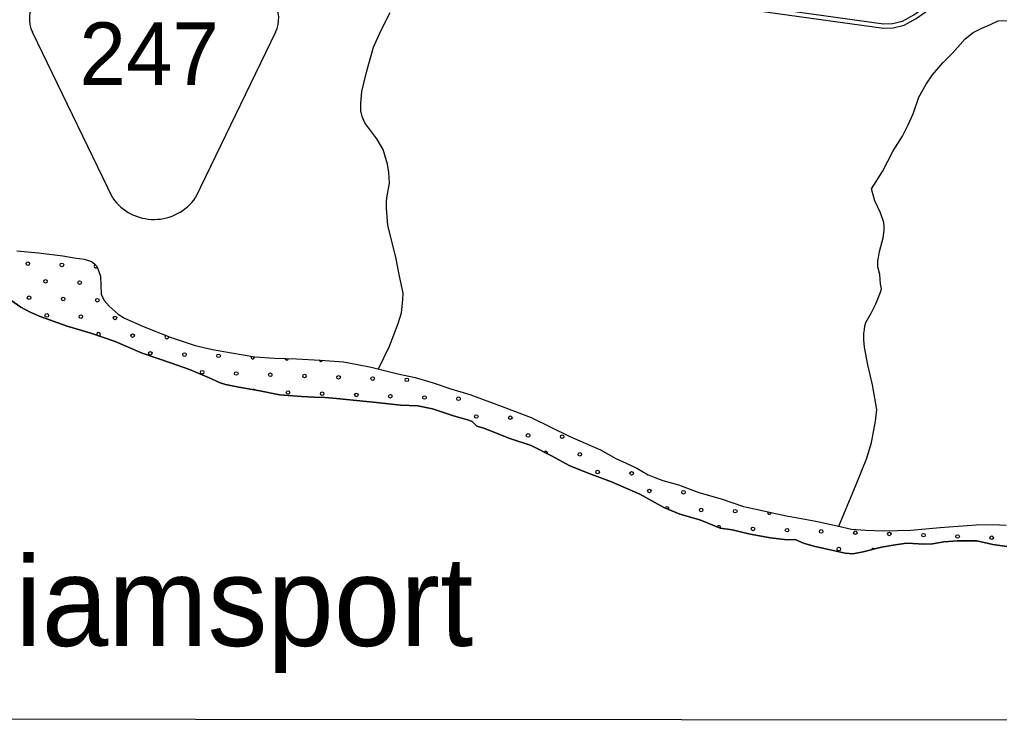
# Model space of a CAD drawing. Extents: x 1551132 to 1791609, y 378168 to 563823.
# Drawn here: x 1609215 to 1615007, y 493418 to 497561 of the extents above; entities that cross this region are included whole.
import ezdxf

# ---------------------------------------------------------------- set-up
doc = ezdxf.new("R2010")
doc.units = 0
for name, color, linetype in [('DESIGN - ROW - Easement Linework and Patterning', 7, 'Continuous'), ('DESIGN - ROW - Right-of-Way Linework', 7, 'Continuous'), ('DESIGN - SCRATCH - User 1', 7, 'Continuous'), ('DESIGN - TRAFFIC CONTROL PERMANENT - Pavement Marking Text', 7, 'Continuous'), ('DESIGN - TRANSPORTATION - Edge of Traveled Way', 7, 'Continuous'), ('DESIGN - TRANSPORTATION - Text', 7, 'Continuous'), ('SURVEY - CONTROL with Text', 7, 'Continuous'), ('SURVEY - VEGETATION - Features with Text', 7, 'Continuous')]:
    doc.layers.add(name, color=color, linetype=linetype)

msp = doc.modelspace()

# ---------------------------------------------------------------- linework, layer by layer
at = {"layer": 'DESIGN - ROW - Easement Linework and Patterning'}
for p, q in [((1609765.742, 496506.02), (1609291.265, 497486.524)), ((1610728.326, 497486.554), (1610255.299, 496508.939))]:
    msp.add_line(p, q, dxfattribs=at)
for centre, radius, start, end in [((1609457.62, 497567.004), 184.803, 90.0012167, 205.8236056), ((1610561.985, 497567.028), 184.803, 334.179925, 90.0012167), ((1610009.508, 496677.579), 298.079, 215.1370583, 325.5451306)]:
    msp.add_arc(centre, radius, start, end, dxfattribs=at)
at = {"layer": 'DESIGN - ROW - Right-of-Way Linework'}
msp.add_lwpolyline([(1604508.509, 493429.968), (1621746.353, 493418.02)], dxfattribs=at)
at = {"layer": 'DESIGN - SCRATCH - User 1'}
for points in [[(1609198.733, 496194.226), (1609326.63, 496182.6), (1609470.468, 496164.767), (1609538.333, 496151.891), (1609596.274, 496145.158), (1609640.106, 496130.574), (1609657.939, 496116.324), (1609669.822, 496106.157), (1609677.597, 496088.023), (1609693.063, 496043.739), (1609694.405, 495989.612), (1609697.771, 495937.469), (1609715.329, 495901.177), (1609744.92, 495866.743), (1609798.369, 495819.975), (1609836.076, 495795.457), (1609951.49, 495743.906), (1610110.786, 495681.788), (1610252.25, 495633.928), (1610355.997, 495610.578), (1610467.803, 495591.144), (1610605.558, 495567.369), (1610721.505, 495559.91), (1610851.51, 495556.268), (1610991.457, 495548.502), (1611129.362, 495536.76), (1611203.236, 495523.81), (1611293.05, 495506.651), (1611450.621, 495466.6), (1611552.394, 495445.283), (1611660.05, 495413.874), (1611763.647, 495378.506), (1611877.278, 495345.014), (1612082.415, 495268.295), (1612239.736, 495208.202), (1612468.455, 495097.124), (1612649.535, 495016.697), (1612738.941, 494965.471), (1612800.631, 494938.645), (1612864.304, 494909.795), (1612929.828, 494868.894), (1612969.66, 494854.368), (1613017.451, 494835.726), (1613109.174, 494810.534), (1613230.662, 494764.924), (1613362.243, 494727.199), (1613493.756, 494683.464), (1613587.529, 494662.247), (1613665.352, 494645.238), (1613747.167, 494628.188), (1613920.838, 494595.945), (1614048.543, 494568.295), (1614132.333, 494549.203), (1614214.281, 494542.169), (1614326.278, 494538.761), (1614482.374, 494542.811), (1614656.629, 494558.662), (1614868.89, 494574.037), (1614966.963, 494576.821), (1615046.928, 494571.804)], [(1615063.361, 494443.342), (1614967.513, 494458.576), (1614873.74, 494479.793), (1614759.701, 494479.218), (1614677.611, 494474.234), (1614611.421, 494461.034), (1614561.389, 494459.659), (1614495.424, 494464.492), (1614457.417, 494464.967), (1614379.26, 494453.925), (1614309.095, 494442.783), (1614200.706, 494414.083), (1614140.549, 494402.816), (1614094.592, 494407.399), (1613970.886, 494435), (1613909.021, 494447.8), (1613849.231, 494466.584), (1613799.465, 494487.251), (1613751.433, 494485.851), (1613653.536, 494497.093), (1613533.755, 494518.635), (1613426.033, 494544.036), (1613356.134, 494554.936), (1613236.704, 494604.529), (1613117.073, 494638.088), (1613023.517, 494677.339), (1612880.421, 494755.282), (1612713.25, 494827.517), (1612565.878, 494883.477), (1612464.347, 494924.828), (1612362.991, 494980.204), (1612239.727, 495043.881), (1612112.164, 495083.557), (1611958.876, 495145.592), (1611917.01, 495158.142), (1611889.328, 495184.543), (1611865.445, 495194.86), (1611835.537, 495203.252), (1611779.697, 495217.985), (1611656.158, 495259.611), (1611568.343, 495276.745), (1611466.371, 495282.028), (1611324.516, 495297.837), (1611088.713, 495320.838), (1611018.773, 495327.721), (1610956.758, 495328.504), (1610880.793, 495333.463), (1610750.871, 495343.105), (1610635.115, 495366.605), (1610511.335, 495388.197), (1610431.495, 495403.223), (1610401.613, 495413.615), (1610331.964, 495444.549), (1610218.509, 495492.066), (1610112.928, 495529.459), (1609939.599, 495589.752), (1609780.377, 495657.879), (1609636.939, 495707.772), (1609495.376, 495747.623), (1609336.03, 495805.732), (1609278.314, 495830.508), (1609222.674, 495861.267), (1609129.435, 495926.56)]]:
    msp.add_lwpolyline(points, dxfattribs=at)
at = {"layer": 'DESIGN - TRAFFIC CONTROL PERMANENT - Pavement Marking Text'}
for centre in [(1609263.702, 496118.253), (1609263.702, 496118.253), (1609465.312, 496110.786), (1609465.312, 496110.786), (1609368.24, 496013.714), (1609368.24, 496013.714), (1609569.851, 496006.247), (1609569.851, 496006.247), (1609271.169, 495916.642), (1609271.169, 495916.642), (1609472.779, 495909.175), (1609472.779, 495909.175), (1609674.389, 495901.708), (1609674.389, 495901.708), (1609375.707, 495812.104), (1609375.707, 495812.104), (1609577.318, 495804.637), (1609577.318, 495804.637), (1609778.928, 495797.17), (1609778.928, 495797.17), (1609883.467, 495692.631), (1609883.467, 495692.631), (1609988.005, 495588.092), (1609988.005, 495588.092), (1610189.616, 495580.625), (1610189.616, 495580.625), (1610391.226, 495573.158), (1610391.226, 495573.158), (1610294.154, 495476.087), (1610294.154, 495476.087), (1610495.765, 495468.62), (1610495.765, 495468.62), (1610697.375, 495461.153), (1610697.375, 495461.153), (1610898.985, 495453.686), (1610898.985, 495453.686), (1611100.595, 495446.218), (1611100.595, 495446.218), (1611302.206, 495438.751), (1611302.206, 495438.751), (1611503.816, 495431.284), (1611503.816, 495431.284), (1610801.914, 495356.614), (1610801.914, 495356.614), (1611003.524, 495349.147), (1611003.524, 495349.147), (1611205.134, 495341.68), (1611205.134, 495341.68), (1611406.744, 495334.213), (1611406.744, 495334.213), (1611608.355, 495326.746), (1611608.355, 495326.746), (1611809.965, 495319.279), (1611809.965, 495319.279), (1611914.504, 495214.74), (1611914.504, 495214.74), (1612116.114, 495207.273), (1612116.114, 495207.273), (1612220.653, 495102.734), (1612220.653, 495102.734), (1612422.263, 495095.267), (1612422.263, 495095.267), (1612526.802, 494990.729), (1612526.802, 494990.729), (1612631.34, 494886.19), (1612631.34, 494886.19), (1612832.95, 494878.723), (1612832.95, 494878.723), (1612937.489, 494774.184), (1612937.489, 494774.184), (1613139.099, 494766.717), (1613139.099, 494766.717), (1613243.638, 494662.178), (1613243.638, 494662.178), (1613445.248, 494654.711), (1613445.248, 494654.711), (1613549.787, 494550.173), (1613549.787, 494550.173), (1613751.397, 494542.706), (1613751.397, 494542.706), (1613953.008, 494535.239), (1613953.008, 494535.239), (1614154.618, 494527.772), (1614154.618, 494527.772), (1614356.228, 494520.305), (1614356.228, 494520.305), (1614557.838, 494512.838), (1614557.838, 494512.838), (1614759.449, 494505.37), (1614759.449, 494505.37), (1614961.059, 494497.903), (1614961.059, 494497.903), (1614057.546, 494430.7), (1614057.546, 494430.7)]:
    msp.add_circle(centre, 10.56, dxfattribs=at)
for centre, start, end in [((1609666.922, 496103.319), 116.9461311, 314.2025006), ((1609681.856, 495700.098), 295.4995624, 206.1413371), ((1610085.077, 495685.164), 122.7773472, 14.6157311), ((1610592.836, 495565.691), 149.0182769, 11.3974101), ((1610794.447, 495558.224), 180.3351982, 356.4554381), ((1610996.057, 495550.757), 190.5547043, 340.6710939), ((1610600.303, 495364.081), 43.4223651, 116.7875788), ((1612019.042, 495110.201), 53.7201378, 82.2139234), ((1612325.191, 494998.196), 340.1014934, 145.2576216), ((1612728.412, 494983.262), 225.2241782, 255.1539145), ((1613042.028, 494669.646), 336.8761447, 157.603322), ((1613646.859, 494647.244), 156.8170497, 358.5255475), ((1613348.177, 494557.64), 343.269076, 154.4395628), ((1614259.157, 494423.233), 50.2242167, 159.4374316)]:
    msp.add_arc(centre, 10.56, start, end, dxfattribs=at)
at = {"layer": 'DESIGN - TRANSPORTATION - Edge of Traveled Way'}
for points in [[(1609198.733, 496194.226), (1609326.63, 496182.6), (1609470.468, 496164.767), (1609538.333, 496151.891), (1609596.274, 496145.158), (1609640.106, 496130.574), (1609657.939, 496116.324), (1609669.822, 496106.157), (1609677.597, 496088.023), (1609693.063, 496043.739), (1609694.405, 495989.612), (1609697.771, 495937.469), (1609715.329, 495901.177), (1609744.92, 495866.743), (1609798.369, 495819.975), (1609836.076, 495795.457), (1609951.49, 495743.906), (1610110.786, 495681.788), (1610252.25, 495633.928), (1610355.997, 495610.578), (1610467.803, 495591.144), (1610605.558, 495567.369), (1610721.505, 495559.91), (1610851.51, 495556.268), (1610991.457, 495548.502), (1611129.362, 495536.76), (1611203.236, 495523.81), (1611293.05, 495506.651), (1611450.621, 495466.6), (1611552.394, 495445.283), (1611660.05, 495413.874), (1611763.647, 495378.506), (1611877.278, 495345.014), (1612082.415, 495268.295), (1612239.736, 495208.202), (1612468.455, 495097.124), (1612649.535, 495016.697), (1612738.941, 494965.471), (1612800.631, 494938.645), (1612864.304, 494909.795), (1612929.828, 494868.894), (1612969.66, 494854.368), (1613017.451, 494835.726), (1613109.174, 494810.534), (1613230.662, 494764.924), (1613362.243, 494727.199), (1613493.756, 494683.464), (1613587.529, 494662.247), (1613665.352, 494645.238), (1613747.167, 494628.188), (1613920.838, 494595.945), (1614048.543, 494568.295), (1614132.333, 494549.203), (1614214.281, 494542.169), (1614326.278, 494538.761), (1614482.374, 494542.811), (1614656.629, 494558.662), (1614868.89, 494574.037), (1614966.963, 494576.821), (1615046.928, 494571.804)], [(1609129.435, 495926.56), (1609222.674, 495861.267), (1609278.314, 495830.508), (1609336.03, 495805.732), (1609495.376, 495747.623), (1609636.939, 495707.772), (1609780.377, 495657.879), (1609939.599, 495589.752), (1610112.928, 495529.459), (1610218.509, 495492.066), (1610331.964, 495444.549), (1610401.613, 495413.615), (1610431.495, 495403.223), (1610511.335, 495388.197), (1610635.115, 495366.605), (1610750.871, 495343.105), (1610880.793, 495333.463), (1610956.758, 495328.504), (1611018.773, 495327.721), (1611088.713, 495320.838), (1611324.516, 495297.837), (1611466.371, 495282.028), (1611568.343, 495276.745), (1611656.158, 495259.611), (1611779.697, 495217.985), (1611835.537, 495203.252), (1611865.445, 495194.86), (1611889.328, 495184.543), (1611917.01, 495158.142), (1611958.876, 495145.592), (1612112.164, 495083.557), (1612239.727, 495043.881), (1612362.991, 494980.204), (1612464.347, 494924.828), (1612565.878, 494883.477), (1612713.25, 494827.517), (1612880.421, 494755.282), (1613023.517, 494677.339), (1613117.073, 494638.088), (1613236.704, 494604.529), (1613356.134, 494554.936), (1613426.033, 494544.036), (1613533.755, 494518.635), (1613653.536, 494497.093), (1613751.433, 494485.851), (1613799.465, 494487.251), (1613849.231, 494466.584), (1613909.021, 494447.8), (1613970.886, 494435), (1614094.592, 494407.399), (1614140.549, 494402.816), (1614200.706, 494414.083), (1614309.095, 494442.783), (1614379.26, 494453.925), (1614457.417, 494464.967), (1614495.424, 494464.492), (1614561.389, 494459.659), (1614611.421, 494461.034), (1614677.611, 494474.234), (1614759.701, 494479.218), (1614873.74, 494479.793), (1614967.513, 494458.576), (1615063.361, 494443.342)]]:
    msp.add_lwpolyline(points, dxfattribs=at)
at = {"layer": 'DESIGN - TRANSPORTATION - Text'}
for points in [[(1611337.266, 495495.409), (1611400.706, 495630.487), (1611452.288, 495764.199), (1611473.046, 495828.109), (1611479.913, 495904.203), (1611482.371, 495944.262), (1611461.471, 496044.731), (1611438.714, 496157.251), (1611390.757, 496344.223), (1611383.907, 496446.534), (1611384.382, 496488.626), (1611388.723, 496518.644), (1611401.607, 496594.662), (1611398.307, 496656.847), (1611388.857, 496707.065), (1611373.424, 496759.367), (1611363.799, 496793.551), (1611326.45, 496856.119), (1611255.427, 496951.146), (1611239.811, 496987.414), (1611232.186, 497021.573), (1611232.711, 497067.674), (1611237.486, 497135.776), (1611264.81, 497249.721), (1611306.543, 497397.575), (1611351.758, 497499.286), (1611405.007, 497602.913)], [(1614251.256, 496560.538), (1614315.146, 496662.641), (1614378.487, 496784.319), (1614433.469, 496871.988), (1614468.201, 496937.806), (1614496.917, 497003.683), (1614529.966, 497101.602), (1614572.824, 497179.371), (1614611.456, 497235.131), (1614672.263, 497304.691), (1614728.945, 497362.268), (1614803.944, 497447.736), (1614852.409, 497485.346), (1614902.758, 497510.905), (1614953.057, 497532.455), (1614999.356, 497554.039), (1615061.479, 497555.423), (1615097.462, 497547.039), (1615129.428, 497538.697), (1615145.452, 497538.539)], [(1614058.059, 494566.128), (1614160.207, 494812.543), (1614223.897, 494968.297), (1614250.872, 495060.258), (1614263.638, 495134.318), (1614274.188, 495186.353), (1614282.913, 495256.438), (1614256.33, 495401.075), (1614229.481, 495519.653), (1614208.498, 495624.131), (1614204.94, 495668.282), (1614205.307, 495704.366), (1614209.557, 495728.383), (1614211.781, 495750.417), (1614217.998, 495770.409), (1614248.614, 495826.244), (1614275.205, 495880.112), (1614291.638, 495920.047), (1614303.963, 495950.006), (1614310.171, 495969.99), (1614304.446, 495998.124), (1614299.005, 496054.317), (1614287.438, 496098.551), (1614287.797, 496134.636), (1614292.013, 496154.644), (1614298.388, 496190.679), (1614319.229, 496270.672), (1614325.687, 496314.715), (1614325.929, 496338.774), (1614324.154, 496360.85), (1614304.705, 496419.193), (1614269.356, 496489.728), (1614251.256, 496560.538)]]:
    msp.add_lwpolyline(points, dxfattribs=at)
at = {"layer": 'SURVEY - CONTROL with Text'}
for points in [[(1611530.096, 497925.514), (1611564.478, 497922.68), (1611684.626, 497907.888), (1612451.524, 497799.536), (1613384.969, 497665.691), (1614322.055, 497535.097), (1614374.079, 497537.28), (1614434.377, 497552.489), (1614500.734, 497589.715), (1614684.655, 497720.343), (1614909.383, 497880.181), (1615181.185, 498060.986)], [(1611542.237, 497898.713), (1611561.845, 497897.096), (1611681.251, 497882.388), (1612447.899, 497774.077), (1613381.369, 497640.232), (1614320.805, 497509.304), (1614377.795, 497511.696), (1614443.977, 497528.388), (1614514.509, 497567.956), (1614699.555, 497699.376), (1614923.966, 497858.989), (1615197.476, 498040.935)]]:
    msp.add_lwpolyline(points, dxfattribs=at)

# ---------------------------------------------------------------- texts
at = {"layer": 'DESIGN - ROW - Easement Linework and Patterning'}
msp.add_text('247', height=369.6051, rotation=0.0012167, dxfattribs=at).set_placement((1609569, 497174.434))
at = {"layer": 'SURVEY - VEGETATION - Features with Text'}
msp.add_text('Williamsport', height=527.98757, rotation=0.0000361, dxfattribs=at).set_placement((1608052.209, 493858.089))

doc.saveas('drawing.dxf')
